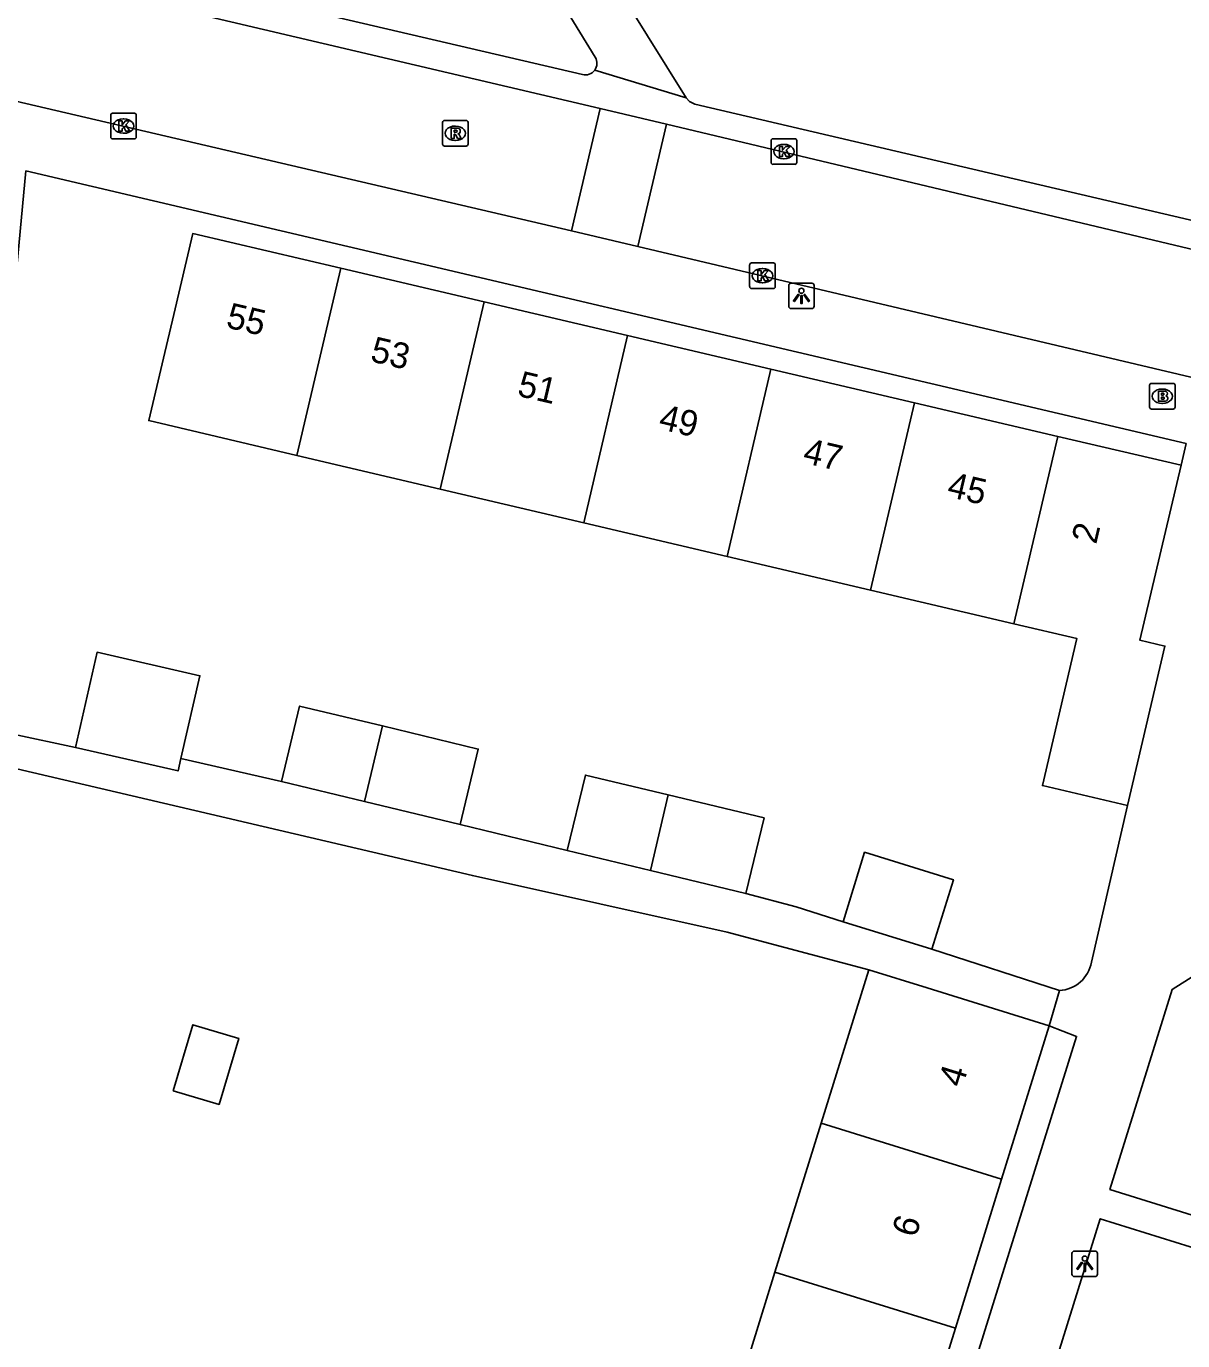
# Model space of a CAD drawing. Extents: x 163010 to 163853, y 382793 to 383982.
# Drawn here: x 163729.5 to 163774.7, y 383312.5 to 383363.9 of the extents above; entities that cross this region are included whole.
import ezdxf

# ---------------------------------------------------------------- set-up
doc = ezdxf.new("R2010")
doc.units = 0
for name, color, linetype in [('IMGEO_Brandkraan', 7, 'Continuous'), ('IMGEO_Kolk', 7, 'Continuous'), ('IMGEO_Lichtpunt', 7, 'Continuous'), ('IMGEO_Muur', 7, 'Continuous'), ('IMGEO_Pand', 7, 'Continuous'), ('IMGEO_Pand_nummerreeks', 7, 'Continuous'), ('IMGEO_Rijbaan_lokaal_open', 7, 'Continuous'), ('IMGEO_Rioolput', 7, 'Continuous'), ('IMGEO_Voetpad_open', 7, 'Continuous')]:
    doc.layers.add(name, color=color, linetype=linetype)

msp = doc.modelspace()

# ---------------------------------------------------------------- linework, layer by layer
at = {"layer": 'IMGEO_Brandkraan'}
for p, q in [((163773.417, 383348.985), (163773.417, 383349.837)), ((163773.492, 383349.911), (163774.344, 383349.911)), ((163773.905, 383349.691), (163773.93, 383349.691)), ((163774.418, 383349.837), (163774.418, 383348.985)), ((163773.928, 383349.131), (163773.903, 383349.131)), ((163774.344, 383348.911), (163773.492, 383348.911))]:
    msp.add_line(p, q, dxfattribs=at)
for points in [[(163773.417, 383348.985), (163773.417, 383349.837)], [(163773.492, 383349.911), (163774.344, 383349.911)], [(163773.765, 383349.611), (163773.765, 383349.211), (163773.978, 383349.211)], [(163773.996, 383349.611), (163773.765, 383349.611)], [(163773.944, 383349.53), (163773.89, 383349.53), (163773.89, 383349.454)], [(163774.418, 383349.837), (163774.418, 383348.985)], [(163773.89, 383349.454), (163773.943, 383349.454)], [(163773.952, 383349.378), (163773.89, 383349.378), (163773.89, 383349.297)], [(163773.89, 383349.297), (163773.952, 383349.297)], [(163774.344, 383348.911), (163773.492, 383348.911)]]:
    msp.add_lwpolyline(points, dxfattribs=at)
for centre, radius, start, end in [((163773.494, 383349.835), 0.0765, 91.552, 178.448), ((163773.494, 383349.835), 0.0765, 91.552, 178.448), ((163773.945, 383349.492), 0.0379, 267.8285, 90.9355), ((163774, 383349.466), 0.145, 59.4692, 91.5367), ((163774.025, 383349.513), 0.0922, 285.5137, 58.1501), ((163774.342, 383349.835), 0.0765, 1.552, 88.448), ((163774.342, 383349.835), 0.0765, 1.552, 88.448), ((163773.494, 383348.987), 0.0765, 181.552, 268.448), ((163773.494, 383348.987), 0.0765, 181.552, 268.448), ((163773.953, 383349.337), 0.0404, 269.8759, 90.5077), ((163773.984, 383349.462), 0.251, 268.6676, 293.5347), ((163774.03, 383349.321), 0.105, 301.3115, 78.989), ((163774.342, 383348.987), 0.0765, 271.552, 358.448), ((163774.342, 383348.987), 0.0765, 271.552, 358.448)]:
    msp.add_arc(centre, radius, start, end, dxfattribs=at)
for centre, major_axis, ratio, start_param, end_param in [((163773.904, 383349.411), (-0.387, 0.002), 0.722429, 4.712389, 7.853982), ((163773.929, 383349.411), (-0.39, 0.002), 0.717154, 1.570796, 4.712389)]:
    msp.add_ellipse(centre, major_axis=major_axis, ratio=ratio, start_param=start_param, end_param=end_param, dxfattribs=at)
at = {"layer": 'IMGEO_Kolk'}
for p, q in [((163732.799, 383359.546), (163732.799, 383360.398)), ((163732.874, 383360.472), (163733.726, 383360.472)), ((163733.8, 383360.398), (163733.8, 383359.546)), ((163733.287, 383360.252), (163733.312, 383360.252)), ((163733.726, 383359.472), (163732.874, 383359.472)), ((163733.31, 383359.692), (163733.285, 383359.692)), ((163758.623, 383358.551), (163758.623, 383359.403)), ((163758.698, 383359.477), (163759.55, 383359.477)), ((163759.111, 383359.257), (163759.136, 383359.257)), ((163759.624, 383359.403), (163759.624, 383358.551)), ((163759.55, 383358.477), (163758.698, 383358.477)), ((163759.134, 383358.697), (163759.109, 383358.697)), ((163757.858, 383354.621), (163758.71, 383354.621)), ((163757.783, 383353.695), (163757.783, 383354.547)), ((163758.271, 383354.401), (163758.296, 383354.401)), ((163758.784, 383354.547), (163758.784, 383353.695)), ((163758.71, 383353.621), (163757.858, 383353.621)), ((163758.294, 383353.841), (163758.269, 383353.841))]:
    msp.add_line(p, q, dxfattribs=at)
for points in [[(163732.799, 383359.546), (163732.799, 383360.398)], [(163732.874, 383360.472), (163733.726, 383360.472)], [(163733.8, 383360.398), (163733.8, 383359.546)], [(163733.12, 383360.172), (163733.243, 383360.172), (163733.243, 383360.021), (163733.373, 383360.172), (163733.537, 383360.172), (163733.391, 383360.021), (163733.544, 383359.772), (163733.392, 383359.772), (163733.307, 383359.936), (163733.243, 383359.869), (163733.243, 383359.772), (163733.12, 383359.772), (163733.12, 383360.172)], [(163733.726, 383359.472), (163732.874, 383359.472)], [(163758.623, 383358.551), (163758.623, 383359.403)], [(163758.698, 383359.477), (163759.55, 383359.477)], [(163759.624, 383359.403), (163759.624, 383358.551)], [(163758.944, 383359.177), (163759.067, 383359.177), (163759.067, 383359.026), (163759.197, 383359.177), (163759.361, 383359.177), (163759.215, 383359.026), (163759.368, 383358.777), (163759.216, 383358.777), (163759.131, 383358.941), (163759.067, 383358.874), (163759.067, 383358.777), (163758.944, 383358.777), (163758.944, 383359.177)], [(163759.55, 383358.477), (163758.698, 383358.477)], [(163757.858, 383354.621), (163758.71, 383354.621)], [(163757.783, 383353.695), (163757.783, 383354.547)], [(163758.104, 383354.321), (163758.227, 383354.321), (163758.227, 383354.17), (163758.357, 383354.321), (163758.521, 383354.321), (163758.375, 383354.17), (163758.528, 383353.921), (163758.376, 383353.921), (163758.291, 383354.085), (163758.227, 383354.018), (163758.227, 383353.921), (163758.104, 383353.921), (163758.104, 383354.321)], [(163758.784, 383354.547), (163758.784, 383353.695)], [(163758.71, 383353.621), (163757.858, 383353.621)]]:
    msp.add_lwpolyline(points, dxfattribs=at)
for centre, start, end in [((163732.876, 383360.396), 91.552, 178.448), ((163732.876, 383360.396), 91.552, 178.448), ((163733.724, 383360.396), 1.552, 88.448), ((163733.724, 383360.396), 1.552, 88.448), ((163732.876, 383359.548), 181.552, 268.448), ((163732.876, 383359.548), 181.552, 268.448), ((163733.724, 383359.548), 271.552, 358.448), ((163733.724, 383359.548), 271.552, 358.448), ((163758.7, 383359.401), 91.552, 178.448), ((163758.7, 383359.401), 91.552, 178.448), ((163759.548, 383359.401), 1.552, 88.448), ((163759.548, 383359.401), 1.552, 88.448), ((163758.7, 383358.553), 181.552, 268.448), ((163758.7, 383358.553), 181.552, 268.448), ((163759.548, 383358.553), 271.552, 358.448), ((163759.548, 383358.553), 271.552, 358.448), ((163757.86, 383354.545), 91.552, 178.448), ((163757.86, 383354.545), 91.552, 178.448), ((163758.708, 383354.545), 1.552, 88.448), ((163758.708, 383354.545), 1.552, 88.448), ((163757.86, 383353.697), 181.552, 268.448), ((163757.86, 383353.697), 181.552, 268.448), ((163758.708, 383353.697), 271.552, 358.448), ((163758.708, 383353.697), 271.552, 358.448)]:
    msp.add_arc(centre, 0.0765, start, end, dxfattribs=at)
for centre, major_axis, ratio, start_param, end_param in [((163733.286, 383359.972), (-0.387, 0.002), 0.722429, 4.712389, 7.853982), ((163733.311, 383359.972), (-0.39, 0.002), 0.717154, 1.570796, 4.712389), ((163759.11, 383358.977), (-0.387, 0.002), 0.722429, 4.712389, 7.853982), ((163759.135, 383358.977), (-0.39, 0.002), 0.717154, 1.570796, 4.712389), ((163758.27, 383354.121), (-0.387, 0.002), 0.722429, 4.712389, 7.853982), ((163758.295, 383354.121), (-0.39, 0.002), 0.717154, 1.570796, 4.712389)]:
    msp.add_ellipse(centre, major_axis=major_axis, ratio=ratio, start_param=start_param, end_param=end_param, dxfattribs=at)
at = {"layer": 'IMGEO_Lichtpunt'}
for p, q in [((163759.309, 383353.737), (163759.309, 383352.93)), ((163759.309, 383353.737), (163759.309, 383352.93)), ((163760.211, 383353.832), (163759.403, 383353.832)), ((163760.211, 383353.832), (163759.403, 383353.832)), ((163760.305, 383352.93), (163760.305, 383353.737)), ((163760.305, 383352.93), (163760.305, 383353.737)), ((163759.403, 383352.836), (163760.211, 383352.836)), ((163759.403, 383352.836), (163760.211, 383352.836)), ((163770.386, 383315.896), (163770.386, 383315.089)), ((163770.386, 383315.896), (163770.386, 383315.089)), ((163771.288, 383315.991), (163770.48, 383315.991)), ((163771.288, 383315.991), (163770.48, 383315.991)), ((163771.382, 383315.089), (163771.382, 383315.896)), ((163771.382, 383315.089), (163771.382, 383315.896)), ((163770.48, 383314.995), (163771.288, 383314.995)), ((163770.48, 383314.995), (163771.288, 383314.995))]:
    msp.add_line(p, q, dxfattribs=at)
for points in [[(163759.683, 383353.401), (163759.722, 383353.373), (163759.534, 383353.111), (163759.496, 383353.138), (163759.683, 383353.401)], [(163759.785, 383353.353), (163759.832, 383353.353), (163759.832, 383353.031), (163759.785, 383353.031), (163759.785, 383353.353)], [(163759.895, 383353.373), (163759.933, 383353.4), (163760.12, 383353.138), (163760.081, 383353.11), (163759.895, 383353.373)], [(163770.76, 383315.56), (163770.799, 383315.532), (163770.611, 383315.27), (163770.573, 383315.297), (163770.76, 383315.56)], [(163770.862, 383315.512), (163770.909, 383315.512), (163770.909, 383315.19), (163770.862, 383315.19), (163770.862, 383315.512)], [(163770.972, 383315.532), (163771.01, 383315.559), (163771.197, 383315.297), (163771.158, 383315.269), (163770.972, 383315.532)]]:
    msp.add_lwpolyline(points, dxfattribs=at)
for centre in [(163759.808, 383353.535), (163770.885, 383315.694)]:
    msp.add_circle(centre, 0.0994, dxfattribs=at)
for centre, start, end in [((163759.403, 383353.737), 90, 180), ((163759.403, 383353.737), 90, 180), ((163760.211, 383353.737), 0, 90), ((163760.211, 383353.737), 0, 90), ((163759.403, 383352.93), 180, 270), ((163759.403, 383352.93), 180, 270), ((163760.211, 383352.93), 270, 0), ((163760.211, 383352.93), 270, 360), ((163770.48, 383315.896), 90, 180), ((163770.48, 383315.896), 90, 180), ((163771.288, 383315.896), 0, 90), ((163771.288, 383315.896), 0, 90), ((163770.48, 383315.089), 180, 270), ((163770.48, 383315.089), 180, 270), ((163771.288, 383315.089), 270, 0), ((163771.288, 383315.089), 270, 360)]:
    msp.add_arc(centre, 0.0946, start, end, dxfattribs=at)
at = {"layer": 'IMGEO_Muur'}
msp.add_lwpolyline([(163772.561, 383333.409), (163771.145, 383327.283)], dxfattribs=at)
msp.add_arc((163769.826, 383327.514), 1.339, 272.8496, 350.0643, dxfattribs=at)
at = {"layer": 'IMGEO_Pand'}
for points in [[(163741.794, 383354.415), (163736.006, 383355.772), (163735.262, 383352.603), (163734.864, 383350.905), (163734.289, 383348.456), (163740.078, 383347.097)], [(163740.078, 383347.097), (163741.794, 383354.415)], [(163741.794, 383354.415), (163747.402, 383353.1)], [(163747.402, 383353.1), (163745.686, 383345.781)], [(163747.402, 383353.1), (163753.01, 383351.784)], [(163753.01, 383351.784), (163751.294, 383344.465)], [(163758.617, 383350.47), (163753.01, 383351.784)], [(163756.901, 383343.149), (163758.617, 383350.47)], [(163758.617, 383350.47), (163764.224, 383349.155)], [(163764.224, 383349.155), (163762.508, 383341.833)], [(163764.224, 383349.155), (163769.832, 383347.84)], [(163769.832, 383347.84), (163768.116, 383340.517)], [(163774.649, 383346.71), (163769.832, 383347.84)], [(163745.686, 383345.781), (163740.078, 383347.097)], [(163772.561, 383333.409), (163774.022, 383339.64), (163773.044, 383339.869), (163774.649, 383346.71)], [(163751.294, 383344.465), (163745.686, 383345.781)], [(163751.294, 383344.465), (163756.901, 383343.149)], [(163762.508, 383341.833), (163756.901, 383343.149)], [(163768.116, 383340.517), (163762.508, 383341.833)], [(163768.116, 383340.517), (163770.581, 383339.938), (163769.233, 383334.19), (163772.561, 383333.409)], [(163735.546, 383335.242), (163736.287, 383338.481), (163732.27, 383339.399), (163731.419, 383335.679)], [(163739.475, 383334.344), (163740.184, 383337.297), (163743.422, 383336.519)], [(163743.422, 383336.519), (163742.729, 383333.563)], [(163743.422, 383336.519), (163747.171, 383335.618), (163746.462, 383332.666)], [(163735.546, 383335.242), (163735.436, 383334.76), (163731.419, 383335.679)], [(163750.65, 383331.647), (163751.359, 383334.6), (163754.597, 383333.822)], [(163742.729, 383333.563), (163739.475, 383334.344)], [(163746.462, 383332.666), (163742.729, 383333.563)], [(163754.597, 383333.822), (163753.904, 383330.866)], [(163754.597, 383333.822), (163758.346, 383332.921), (163757.637, 383329.969)], [(163753.904, 383330.866), (163750.65, 383331.647)], [(163761.436, 383328.867), (163762.279, 383331.583), (163765.751, 383330.505), (163764.908, 383327.79)], [(163757.637, 383329.969), (163753.904, 383330.866)], [(163764.908, 383327.79), (163761.436, 383328.867)], [(163760.58, 383320.987), (163762.443, 383326.991)], [(163762.443, 383326.991), (163764.724, 383326.283), (163769.499, 383324.801)], [(163735.243, 383322.256), (163736.011, 383324.84), (163737.808, 383324.306), (163737.04, 383321.722), (163735.243, 383322.256)], [(163767.635, 383318.797), (163769.499, 383324.801)], [(163758.771, 383315.161), (163760.58, 383320.987)], [(163760.58, 383320.987), (163767.635, 383318.797)], [(163767.635, 383318.797), (163765.827, 383312.971)], [(163756.963, 383309.335), (163758.771, 383315.161)], [(163765.827, 383312.971), (163758.771, 383315.161)], [(163764.019, 383307.145), (163765.827, 383312.971)]]:
    msp.add_lwpolyline(points, dxfattribs=at)
at = {"layer": 'IMGEO_Rijbaan_lokaal_open'}
for points in [[(163709.083, 383394.513), (163708.387, 383394.653), (163708.16, 383394.698), (163707.763, 383394.698), (163706.978, 383394.611), (163706.331, 383394.361), (163704.033, 383392.935), (163703.462, 383392.42), (163703.13, 383391.966), (163702.774, 383391.345), (163702.487, 383390.383), (163700.797, 383377.159), (163701.151, 383376.341), (163703.032, 383374.081), (163704.75, 383372.51), (163706.496, 383371.33), (163751.936, 383360.663)], [(163727.513, 383361.317), (163750.811, 383355.873)], [(163750.811, 383355.873), (163751.936, 383360.663)], [(163751.936, 383360.663), (163754.535, 383360.053)], [(163754.535, 383360.053), (163753.411, 383355.265)], [(163754.535, 383360.053), (163776.589, 383354.796), (163784.762, 383352.89)], [(163753.411, 383355.265), (163750.811, 383355.873)], [(163753.411, 383355.265), (163775.252, 383350.11), (163787.56, 383347.183), (163789.027, 383351.896)]]:
    msp.add_lwpolyline(points, dxfattribs=at)
at = {"layer": 'IMGEO_Rioolput'}
for p, q in [((163745.773, 383359.266), (163745.773, 383360.118)), ((163745.848, 383360.192), (163746.7, 383360.192)), ((163746.261, 383359.972), (163746.286, 383359.972)), ((163746.774, 383360.118), (163746.774, 383359.266)), ((163746.284, 383359.412), (163746.259, 383359.412)), ((163746.7, 383359.192), (163745.848, 383359.192))]:
    msp.add_line(p, q, dxfattribs=at)
for points in [[(163745.773, 383359.266), (163745.773, 383360.118)], [(163745.848, 383360.192), (163746.7, 383360.192)], [(163746.362, 383359.89), (163746.11, 383359.892), (163746.11, 383359.492)], [(163746.288, 383359.811), (163746.234, 383359.811), (163746.234, 383359.73)], [(163746.774, 383360.118), (163746.774, 383359.266)], [(163746.11, 383359.492), (163746.234, 383359.492), (163746.234, 383359.654), (163746.245, 383359.654)], [(163746.234, 383359.73), (163746.286, 383359.73)], [(163746.292, 383359.625), (163746.363, 383359.492), (163746.503, 383359.492), (163746.438, 383359.618)], [(163746.7, 383359.192), (163745.848, 383359.192)]]:
    msp.add_lwpolyline(points, dxfattribs=at)
for centre, radius, start, end in [((163745.85, 383360.116), 0.0765, 91.552, 178.448), ((163745.85, 383360.116), 0.0765, 91.552, 178.448), ((163746.294, 383359.715), 0.0964, 77.0061, 93.1865), ((163746.308, 383359.772), 0.0378, 276.6634, 79.6772), ((163746.361, 383359.78), 0.109, 350.3612, 89.416), ((163746.359, 383359.78), 0.112, 277.5842, 350.9817), ((163746.698, 383360.116), 0.0765, 1.552, 88.448), ((163746.698, 383360.116), 0.0765, 1.552, 88.448), ((163745.85, 383359.268), 0.0765, 181.552, 268.448), ((163745.85, 383359.268), 0.0765, 181.552, 268.448), ((163746.244, 383359.601), 0.0533, 26.0293, 88.6989), ((163746.27, 383359.919), 0.19, 274.7715, 282.9687), ((163746.343, 383359.565), 0.108, 29.5134, 73.7905), ((163746.698, 383359.268), 0.0765, 271.552, 358.448), ((163746.698, 383359.268), 0.0765, 271.552, 358.448)]:
    msp.add_arc(centre, radius, start, end, dxfattribs=at)
for centre, major_axis, ratio, start_param, end_param in [((163746.26, 383359.692), (-0.387, 0.002), 0.722429, 4.712389, 7.853982), ((163746.285, 383359.692), (-0.39, 0.002), 0.717154, 1.570796, 4.712389)]:
    msp.add_ellipse(centre, major_axis=major_axis, ratio=ratio, start_param=start_param, end_param=end_param, dxfattribs=at)
at = {"layer": 'IMGEO_Voetpad_open'}
for points in [[(163755.296, 383361.078), (163747.804, 383373.109)], [(163751.246, 383361.985), (163727.67, 383367.493)], [(163749.943, 383365.611), (163751.745, 383362.663)], [(163755.296, 383361.078), (163751.725, 383362.155)], [(163775.986, 383356.078), (163755.642, 383360.831), (163755.433, 383360.934), (163755.296, 383361.078)], [(163731.419, 383335.679), (163728.982, 383336.204), (163728.236, 383344.971), (163729.488, 383358.225)], [(163729.488, 383358.225), (163774.855, 383347.564)], [(163774.649, 383346.71), (163774.855, 383347.564)], [(163762.443, 383326.991), (163756.907, 383328.452), (163746.946, 383330.667), (163728.515, 383334.989), (163725.838, 383335.392), (163725.721, 383334.62)], [(163739.475, 383334.344), (163735.546, 383335.242)], [(163771.145, 383327.283), (163772.561, 383333.409)], [(163750.65, 383331.647), (163746.462, 383332.666)], [(163783.646, 383332.12), (163774.302, 383326.222), (163771.87, 383318.403), (163778.303, 383316.388), (163780.541, 383323.598), (163781.251, 383323.35)], [(163761.436, 383328.867), (163759.599, 383329.444), (163757.637, 383329.969)], [(163769.893, 383326.177), (163764.908, 383327.79)], [(163769.499, 383324.801), (163769.893, 383326.177)], [(163754.924, 383277.842), (163755.953, 383277.521), (163770.567, 383324.38), (163769.499, 383324.801)], [(163777.944, 383315.239), (163771.49, 383317.25), (163766.58, 383301.471), (163773.013, 383299.484), (163777.944, 383315.239)]]:
    msp.add_lwpolyline(points, dxfattribs=at)
for centre, radius, start, end in [((163751.36, 383362.424), 0.453, 323.6045, 31.8863), ((163751.359, 383362.425), 0.455, 255.5557, 323.5245), ((163769.826, 383327.514), 1.339, 272.8496, 350.0643)]:
    msp.add_arc(centre, radius, start, end, dxfattribs=at)

# ---------------------------------------------------------------- texts
at = {"layer": 'IMGEO_Pand_nummerreeks'}
for s, rotation, p in [('55', 346.8023, (163737.272, 383352.107)), ('53', 346.8023, (163742.909, 383350.784)), ('51', 346.8023, (163748.657, 383349.436)), ('49', 346.8023, (163754.185, 383348.14)), ('47', 346.8023, (163759.823, 383346.818)), ('45', 346.8023, (163765.46, 383345.496)), ('2', 76.7964, (163771.33, 383343.595)), ('4', 72.7569, (163766.099, 383322.351)), ('6', 72.7569, (163764.278, 383316.481))]:
    msp.add_text(s, height=1, rotation=rotation, dxfattribs=at).set_placement(p)

doc.saveas('drawing.dxf')
